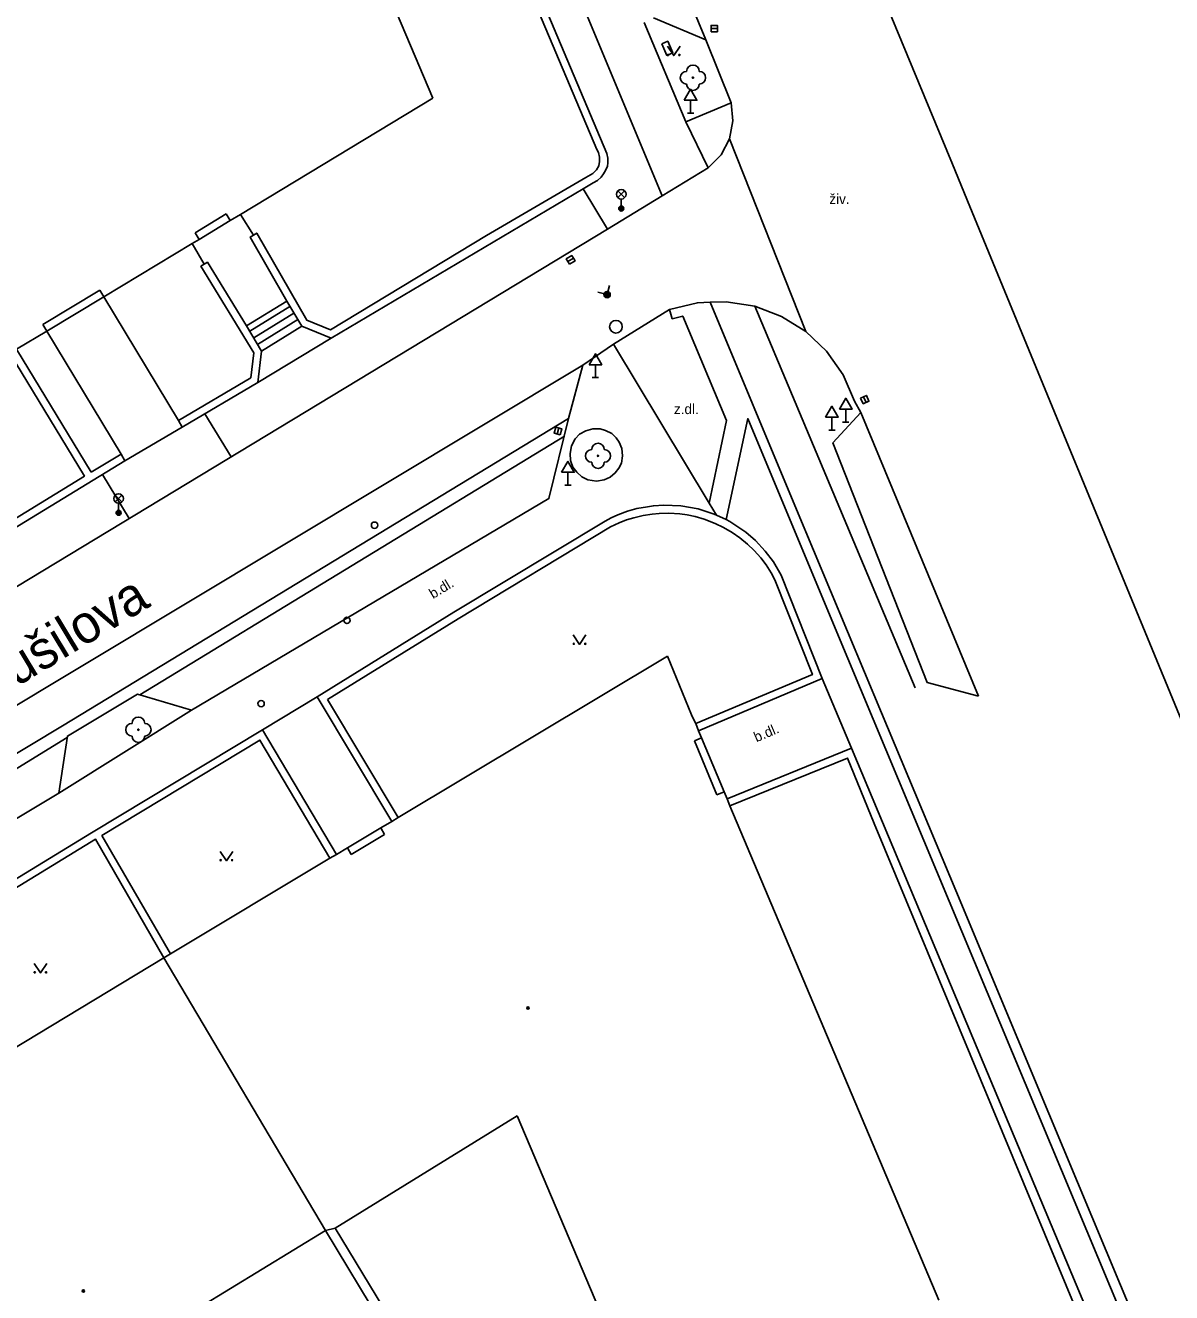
# Model space of a CAD drawing. Extents: x -599770 to -598493, y -1162076 to -1159209.
# Drawn here: x -598593.4 to -598548.1, y -1159529.8 to -1159479.7 of the extents above; entities that cross this region are included whole.
import ezdxf

# ---------------------------------------------------------------- set-up
doc = ezdxf.new("R2010")
doc.units = 0
doc.layers.add('Podklad', color=7, linetype='Continuous')

msp = doc.modelspace()

# ---------------------------------------------------------------- linework, layer by layer
at = {"layer": 'Podklad'}
for p, q in [((-598566.275, -1159479.82), (-598566.025, -1159479.82)), ((-598567.08, -1159482.651), (-598567.08, -1159483.16)), ((-598567.205, -1159483.16), (-598566.955, -1159483.16)), ((-598569.953, -1159486.5), (-598569.688, -1159486.235)), ((-598569.953, -1159486.235), (-598569.688, -1159486.5)), ((-598569.82, -1159486.555), (-598569.82, -1159486.93)), ((-598571.927, -1159489.025), (-598571.713, -1159488.895)), ((-598570.84, -1159493.101), (-598570.84, -1159493.61)), ((-598570.965, -1159493.61), (-598570.715, -1159493.61)), ((-598560.251, -1159494.366), (-598560.149, -1159494.594)), ((-598561.5, -1159495.171), (-598561.5, -1159495.68)), ((-598560.95, -1159494.861), (-598560.95, -1159495.37)), ((-598572.351, -1159495.841), (-598572.289, -1159495.599)), ((-598561.625, -1159495.68), (-598561.375, -1159495.68)), ((-598561.075, -1159495.37), (-598560.825, -1159495.37)), ((-598571.93, -1159497.351), (-598571.93, -1159497.86)), ((-598572.055, -1159497.86), (-598571.805, -1159497.86)), ((-598589.812, -1159498.52), (-598589.547, -1159498.255)), ((-598589.812, -1159498.255), (-598589.547, -1159498.52)), ((-598589.68, -1159498.575), (-598589.68, -1159498.95))]:
    msp.add_line(p, q, dxfattribs=at)
for points in [[(-598592.742, -1159427.404), (-598592.664, -1159427.593), (-598591.326, -1159430.812), (-598590.176, -1159433.58), (-598588.845, -1159436.785), (-598587.176, -1159440.801), (-598584.816, -1159446.481), (-598582.157, -1159452.881), (-598580.724, -1159456.33), (-598576.358, -1159466.838), (-598573.477, -1159473.771), (-598568.21, -1159486.43)], [(-598582.13, -1159457.76), (-598570.78, -1159484.6)], [(-598581.83, -1159457.66), (-598570.39, -1159484.75)], [(-598586.9, -1159459.83), (-598577.26, -1159482.57)], [(-598570.29, -1159471.09), (-598566.48, -1159480.26)], [(-598545.95, -1159511.35), (-598547.17, -1159508.39), (-598547.95, -1159506.51), (-598551.44, -1159498.04), (-598552.24, -1159496.1), (-598556.05, -1159486.85), (-598556.74, -1159485.18), (-598560.09, -1159477.07)], [(-598567.27, -1159483.5), (-598568.91, -1159479.58)], [(-598568.55, -1159479.4), (-598566.48, -1159480.26)], [(-598568, -1159480.515), (-598567.75, -1159480.89), (-598567.5, -1159480.515)], [(-598566.48, -1159480.26), (-598565.48, -1159482.76)], [(-598577.26, -1159482.57), (-598584.87, -1159487.16)], [(-598565.48, -1159482.76), (-598567.27, -1159483.5)], [(-598565.48, -1159482.76), (-598565.41, -1159483.47), (-598565.54, -1159484.18), (-598565.88, -1159484.81), (-598566.39, -1159485.32)], [(-598566.39, -1159485.32), (-598567.27, -1159483.5)], [(-598562.53, -1159491.79), (-598565.54, -1159484.18)], [(-598570.78, -1159484.6), (-598570.72, -1159484.72), (-598570.68, -1159484.9), (-598570.68, -1159485.07), (-598570.71, -1159485.24), (-598570.8, -1159485.4), (-598570.95, -1159485.54), (-598571.22, -1159485.71), (-598575.15, -1159487.99), (-598581.31, -1159491.72), (-598582.24, -1159491.34), (-598584.22, -1159487.9), (-598584.35, -1159487.98)], [(-598571.33, -1159486.15), (-598570.93, -1159485.91), (-598570.76, -1159485.82), (-598570.62, -1159485.69), (-598570.52, -1159485.56), (-598570.44, -1159485.43), (-598570.37, -1159485.26), (-598570.35, -1159485.12), (-598570.35, -1159484.94), (-598570.39, -1159484.75)], [(-598566.39, -1159485.32), (-598568.21, -1159486.43), (-598570.37, -1159487.75)], [(-598581.28, -1159492.05), (-598571.33, -1159486.15)], [(-598571.33, -1159486.15), (-598570.37, -1159487.75)], [(-598586.66, -1159487.89), (-598585.43, -1159487.14)], [(-598585.43, -1159487.14), (-598585.27, -1159487.4)], [(-598584.87, -1159487.16), (-598585.27, -1159487.4)], [(-598584.87, -1159487.16), (-598584.35, -1159487.98)], [(-598585.27, -1159487.4), (-598586.5, -1159488.15)], [(-598570.37, -1159487.75), (-598600.46, -1159505.95)], [(-598586.5, -1159488.15), (-598586.77, -1159488.31)], [(-598586.5, -1159488.15), (-598586.66, -1159487.89)], [(-598584.35, -1159487.98), (-598584.48, -1159488.06), (-598583.04, -1159490.59)], [(-598586.77, -1159488.31), (-598590.27, -1159490.42)], [(-598586.3, -1159489.13), (-598586.77, -1159488.31)], [(-598584.46, -1159493.62), (-598584.34, -1159492.63), (-598586.43, -1159489.21), (-598586.3, -1159489.13)], [(-598586.3, -1159489.13), (-598586.17, -1159489.05), (-598584.63, -1159491.57)], [(-598592.67, -1159491.51), (-598590.42, -1159490.16)], [(-598590.42, -1159490.16), (-598590.27, -1159490.42)], [(-598570.29, -1159489.966), (-598570.38, -1159490.33), (-598570.744, -1159490.24)], [(-598590.27, -1159490.42), (-598592.52, -1159491.77)], [(-598587.32, -1159495.31), (-598590.27, -1159490.42)], [(-598584.63, -1159491.57), (-598583.04, -1159490.59)], [(-598583.04, -1159490.59), (-598582.44, -1159491.58)], [(-598567.91, -1159490.92), (-598566.81, -1159490.65), (-598566.31, -1159490.63), (-598565.67, -1159490.61), (-598564.55, -1159490.79), (-598563.49, -1159491.19), (-598562.53, -1159491.79), (-598561.71, -1159492.57), (-598561.06, -1159493.5), (-598560.6, -1159494.54)], [(-598566.31, -1159490.63), (-598562.893, -1159498.819), (-598559.538, -1159506.85), (-598556.604, -1159513.877), (-598552.926, -1159522.682), (-598549.527, -1159530.821), (-598537.76, -1159558.993), (-598530.996, -1159575.187), (-598526.092, -1159586.93), (-598519.032, -1159599.888), (-598506.027, -1159623.757), (-598503.907, -1159627.454)], [(-598584.5, -1159491.78), (-598582.91, -1159490.8)], [(-598582.76, -1159491.06), (-598584.34, -1159492.04)], [(-598570.13, -1159492.29), (-598567.91, -1159490.92)], [(-598566.35, -1159498.57), (-598565.661, -1159495.306), (-598567.389, -1159491.181), (-598567.806, -1159491.285), (-598567.91, -1159490.92)], [(-598558.21, -1159505.86), (-598564.55, -1159490.79)], [(-598592.52, -1159491.77), (-598592.67, -1159491.51)], [(-598584.63, -1159491.57), (-598584.03, -1159492.56)], [(-598584.19, -1159492.3), (-598582.6, -1159491.32)], [(-598584.03, -1159492.56), (-598582.44, -1159491.58)], [(-598582.44, -1159491.58), (-598581.28, -1159492.05)], [(-598592.52, -1159491.77), (-598593.71, -1159492.49)], [(-598589.58, -1159496.64), (-598592.52, -1159491.77)], [(-598584.18, -1159493.8), (-598581.28, -1159492.05)], [(-598593.98, -1159492.65), (-598591.03, -1159497.5), (-598599.16, -1159502.48)], [(-598593.71, -1159492.49), (-598590.77, -1159497.34)], [(-598584.03, -1159492.56), (-598584.18, -1159493.8)], [(-598571.9, -1159495.23), (-598571.34, -1159493.12), (-598570.13, -1159492.29)], [(-598570.13, -1159492.29), (-598566.35, -1159498.57), (-598566.06, -1159499.04)], [(-598571.34, -1159493.12), (-598630.15, -1159528.44)], [(-598587.32, -1159495.31), (-598584.46, -1159493.62)], [(-598584.18, -1159493.8), (-598587.17, -1159495.57)], [(-598560.6, -1159494.54), (-598560.36, -1159494.99)], [(-598585.23, -1159496.738), (-598586.275, -1159495.04)], [(-598561.46, -1159496.19), (-598560.36, -1159494.99)], [(-598560.36, -1159494.99), (-598561.46, -1159496.19), (-598557.73, -1159505.66), (-598555.71, -1159506.2)], [(-598560.36, -1159494.99), (-598555.71, -1159506.2)], [(-598627.91, -1159529), (-598616.47, -1159522.15), (-598591.9, -1159507.37), (-598571.9, -1159495.23)], [(-598589.43, -1159496.9), (-598587.17, -1159495.57)], [(-598587.17, -1159495.57), (-598587.32, -1159495.31)], [(-598586.8, -1159506.75), (-598572.68, -1159498.39), (-598571.9, -1159495.23)], [(-598570.799, -1159497.697), (-598570.493, -1159497.647), (-598570.26, -1159497.541), (-598570.061, -1159497.374), (-598569.917, -1159497.185), (-598569.814, -1159496.985), (-598569.771, -1159496.702), (-598569.804, -1159496.413), (-598569.898, -1159496.156), (-598570.017, -1159495.99), (-598570.2, -1159495.82), (-598570.447, -1159495.694), (-598570.653, -1159495.637), (-598570.943, -1159495.627), (-598571.225, -1159495.71), (-598571.465, -1159495.85), (-598571.642, -1159496.033), (-598571.788, -1159496.309), (-598571.845, -1159496.612), (-598571.821, -1159496.879), (-598571.731, -1159497.141), (-598571.582, -1159497.351), (-598571.379, -1159497.524), (-598571.136, -1159497.644), (-598570.799, -1159497.697)], [(-598504.261, -1159627.64), (-598506.376, -1159623.952), (-598526.453, -1159587.103), (-598553.359, -1159522.682), (-598561.369, -1159503.506), (-598564.826, -1159495.228), (-598565.67, -1159499.22)], [(-598588.846, -1159506.148), (-598572.07, -1159495.917)], [(-598557.73, -1159505.66), (-598561.46, -1159496.19)], [(-598590.77, -1159497.34), (-598589.58, -1159496.64)], [(-598589.58, -1159496.64), (-598589.43, -1159496.9)], [(-598589.43, -1159496.9), (-598599.26, -1159502.89)], [(-598589.268, -1159499.18), (-598590.312, -1159497.437)], [(-598568.14, -1159498.65), (-598568.55, -1159498.67), (-598568.79, -1159498.72), (-598569.21, -1159498.78), (-598569.57, -1159498.89), (-598569.95, -1159499.03), (-598570.22, -1159499.15), (-598570.46, -1159499.28)], [(-598566.06, -1159499.04), (-598566.15, -1159499), (-598566.78, -1159498.79), (-598567.47, -1159498.67), (-598568.14, -1159498.65)], [(-598566.88, -1159507.28), (-598562.27, -1159505.34), (-598563.75, -1159501.6), (-598563.9, -1159501.32), (-598564.1, -1159501.01), (-598564.31, -1159500.73), (-598564.57, -1159500.44), (-598564.83, -1159500.19), (-598565.13, -1159499.94), (-598565.44, -1159499.73), (-598565.78, -1159499.53), (-598566.11, -1159499.37), (-598566.55, -1159499.2), (-598566.9, -1159499.1), (-598567.22, -1159499.03), (-598567.51, -1159498.99), (-598567.94, -1159498.97), (-598568.33, -1159498.98), (-598568.6, -1159499), (-598568.96, -1159499.06), (-598569.33, -1159499.15), (-598569.61, -1159499.23), (-598569.91, -1159499.35), (-598570.25, -1159499.51)], [(-598561.88, -1159505.5), (-598563.5, -1159501.42), (-598563.81, -1159500.89), (-598564.13, -1159500.46), (-598564.52, -1159500.05), (-598564.9, -1159499.71), (-598565.53, -1159499.29), (-598565.67, -1159499.22), (-598566.06, -1159499.04)], [(-598570.46, -1159499.28), (-598576.43, -1159502.88), (-598581.84, -1159506.22)], [(-598581.43, -1159506.32), (-598576.27, -1159503.14), (-598570.25, -1159499.51)], [(-598571.72, -1159503.775), (-598571.47, -1159504.15), (-598571.22, -1159503.775)], [(-598578.63, -1159510.99), (-598567.99, -1159504.62)], [(-598567.99, -1159504.62), (-598567.04, -1159506.93)], [(-598566.77, -1159507.56), (-598561.88, -1159505.5)], [(-598560.72, -1159508.25), (-598561.88, -1159505.5)], [(-598592.04, -1159510.03), (-598591.7, -1159507.77), (-598588.94, -1159506.12), (-598586.8, -1159506.75)], [(-598581.84, -1159506.22), (-598584, -1159507.52)], [(-598581.84, -1159506.22), (-598578.89, -1159511.14)], [(-598578.63, -1159510.99), (-598581.43, -1159506.32)], [(-598592.04, -1159510.03), (-598586.8, -1159506.75)], [(-598567.04, -1159506.93), (-598566.92, -1159507.21)], [(-598566.92, -1159507.21), (-598566.88, -1159507.28)], [(-598584, -1159507.52), (-598590.75, -1159511.59), (-598598.28, -1159516.19)], [(-598581.07, -1159512.45), (-598584, -1159507.52)], [(-598566.88, -1159507.28), (-598566.77, -1159507.56)], [(-598566.77, -1159507.56), (-598566.65, -1159507.84)], [(-598600.14, -1159513), (-598591.709, -1159507.827)], [(-598587.63, -1159516.38), (-598590.34, -1159511.7), (-598584.1, -1159507.93), (-598581.33, -1159512.6)], [(-598566.65, -1159507.84), (-598566.93, -1159507.96)], [(-598566.93, -1159507.96), (-598566.04, -1159510.09)], [(-598566.65, -1159507.84), (-598565.76, -1159509.97)], [(-598565.64, -1159510.25), (-598560.72, -1159508.25)], [(-598565.53, -1159510.53), (-598560.88, -1159508.64), (-598559.83, -1159511.22)], [(-598560.72, -1159508.25), (-598548.92, -1159536.42)], [(-598597.62, -1159513.37), (-598592.04, -1159510.03)], [(-598566.04, -1159510.09), (-598565.76, -1159509.97)], [(-598565.76, -1159509.97), (-598565.64, -1159510.25)], [(-598565.64, -1159510.25), (-598565.53, -1159510.53)], [(-598565.53, -1159510.53), (-598557.27, -1159530.06)], [(-598579.32, -1159511.4), (-598578.89, -1159511.14)], [(-598578.89, -1159511.14), (-598578.63, -1159510.99)], [(-598559.83, -1159511.22), (-598549.29, -1159536.57)], [(-598580.64, -1159512.19), (-598579.32, -1159511.4)], [(-598580.49, -1159512.45), (-598579.17, -1159511.66)], [(-598579.17, -1159511.66), (-598579.32, -1159511.4)], [(-598595.07, -1159520.86), (-598597.87, -1159516.29), (-598590.59, -1159511.85), (-598587.89, -1159516.53)], [(-598581.07, -1159512.45), (-598580.64, -1159512.19)], [(-598580.64, -1159512.19), (-598580.49, -1159512.45)], [(-598587.63, -1159516.38), (-598581.33, -1159512.6)], [(-598585.67, -1159512.325), (-598585.42, -1159512.7), (-598585.17, -1159512.325)], [(-598581.33, -1159512.6), (-598581.07, -1159512.45)], [(-598595.07, -1159520.86), (-598587.89, -1159516.53)], [(-598587.89, -1159516.53), (-598587.63, -1159516.38)], [(-598587.89, -1159516.53), (-598581.5, -1159527.3)], [(-598593.02, -1159516.755), (-598592.77, -1159517.13), (-598592.52, -1159516.755)], [(-598573.94, -1159522.78), (-598581.13, -1159527.21)], [(-598568.98, -1159534.45), (-598573.94, -1159522.78)], [(-598581.13, -1159527.21), (-598581.5, -1159527.3)], [(-598581.13, -1159527.21), (-598576.53, -1159534.8)], [(-598581.5, -1159527.3), (-598586.51, -1159530.36)], [(-598581.5, -1159527.3), (-598577.05, -1159534.68)]]:
    msp.add_lwpolyline(points, dxfattribs=at)
for points in [[(-598566.275, -1159479.945), (-598566.025, -1159479.945), (-598566.025, -1159479.695), (-598566.275, -1159479.695)], [(-598568.213, -1159480.419), (-598568.017, -1159480.879), (-598567.787, -1159480.781), (-598567.983, -1159480.321)], [(-598567.33, -1159482.651), (-598566.83, -1159482.651), (-598567.08, -1159482.218)], [(-598571.862, -1159489.132), (-598571.648, -1159489.002), (-598571.778, -1159488.788), (-598571.992, -1159488.918)], [(-598571.09, -1159493.101), (-598570.59, -1159493.101), (-598570.84, -1159492.668)], [(-598561.2, -1159494.861), (-598560.7, -1159494.861), (-598560.95, -1159494.428)], [(-598560.365, -1159494.417), (-598560.263, -1159494.645), (-598560.035, -1159494.543), (-598560.137, -1159494.315)], [(-598561.75, -1159495.171), (-598561.25, -1159495.171), (-598561.5, -1159494.738)], [(-598572.23, -1159495.872), (-598572.168, -1159495.63), (-598572.41, -1159495.568), (-598572.472, -1159495.81)], [(-598572.18, -1159497.351), (-598571.68, -1159497.351), (-598571.93, -1159496.918)]]:
    msp.add_lwpolyline(points, close=True, dxfattribs=at)
for centre, radius in [((-598567.975, -1159480.865), 0.025), ((-598567.525, -1159480.865), 0.025), ((-598566.99, -1159481.76), 0.025), ((-598569.82, -1159486.367), 0.188), ((-598569.82, -1159486.93), 0.1), ((-598569.82, -1159486.93), 0.0723), ((-598569.82, -1159486.93), 0.0438), ((-598570.38, -1159490.33), 0.125), ((-598570.38, -1159490.33), 0.09), ((-598570.38, -1159490.33), 0.055), ((-598570.03, -1159491.6), 0.25), ((-598570.74, -1159496.7), 0.025), ((-598589.68, -1159498.387), 0.188), ((-598589.68, -1159498.95), 0.1), ((-598589.68, -1159498.95), 0.0723), ((-598589.68, -1159498.95), 0.0438), ((-598579.57, -1159499.44), 0.125), ((-598580.66, -1159503.2), 0.125), ((-598571.695, -1159504.125), 0.025), ((-598571.245, -1159504.125), 0.025), ((-598584.05, -1159506.49), 0.125), ((-598588.9, -1159507.52), 0.025), ((-598585.645, -1159512.675), 0.025), ((-598585.195, -1159512.675), 0.025), ((-598592.995, -1159517.105), 0.025), ((-598592.545, -1159517.105), 0.025), ((-598573.51, -1159518.51), 0.045), ((-598573.51, -1159518.51), 0.0199), ((-598591.07, -1159529.69), 0.045), ((-598591.07, -1159529.69), 0.0199)]:
    msp.add_circle(centre, radius, dxfattribs=at)
for centre, start, end in [((-598567.24, -1159481.76), 90, 270), ((-598566.99, -1159481.51), 0, 180), ((-598566.74, -1159481.76), 270, 90), ((-598566.99, -1159482.01), 180, 0), ((-598570.74, -1159496.45), 0, 180), ((-598570.99, -1159496.7), 90, 270), ((-598570.49, -1159496.7), 270, 90), ((-598570.74, -1159496.95), 180, 0), ((-598588.9, -1159507.27), 0, 180), ((-598589.15, -1159507.52), 90, 270), ((-598588.65, -1159507.52), 270, 90), ((-598588.9, -1159507.77), 180, 0)]:
    msp.add_arc(centre, 0.25, start, end, dxfattribs=at)

# ---------------------------------------------------------------- texts
for s, p in [('živ.', (-598561.6, -1159486.75)), ('z.dl.', (-598567.74, -1159495.05))]:
    msp.add_text(s, height=0.4, dxfattribs=at).set_placement(p)
for s, height, rotation, p in [('b.dl.', 0.4, 31, (-598577.26, -1159502.36)), ('Sušilova', 1.5, 31.08, (-598594.86, -1159506.53)), ('b.dl.', 0.4, 23, (-598564.48, -1159508.02))]:
    msp.add_text(s, height=height, rotation=rotation, dxfattribs=at).set_placement(p)

doc.saveas('drawing.dxf')
